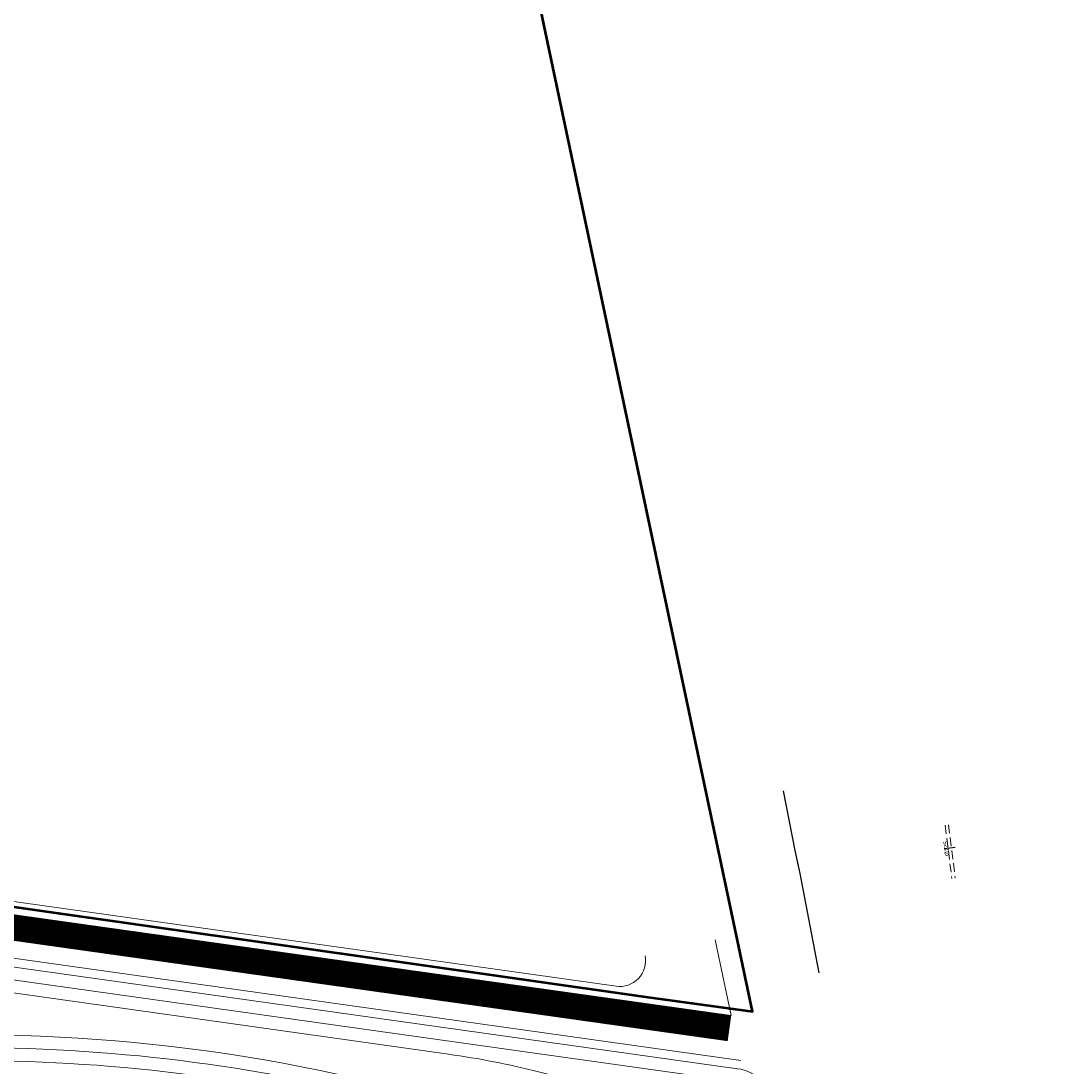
# Model space of a CAD drawing. Extents: x 98477 to 100410, y 398052 to 398969.
# Tile 370 of 374: x 98756 to 98878, y 398483 to 398604. Entities that reach past the tile are written whole.
import ezdxf
from ezdxf.enums import TextEntityAlignment as Align

# ---------------------------------------------------------------- set-up
doc = ezdxf.new("R2010")
doc.units = 0
doc.linetypes.add('AL-NUTSTRACE', pattern=[17, 5, -3.5, 0, -3.5, 5])
doc.linetypes.add('DASHEDX2', pattern=[1.5, 1, -0.5])
for name, color, linetype, lineweight in [('N-GW-hoogtelijn laagte NAP +6.00', 120, 'AL-HOOGTELIJN +6.00', 18), ('N-GW-hoogtelijn laagte NAP +6.50', 110, 'AL-HOOGTELIJN +6.50', 18), ('N-GW-hoogtelijn laagte NAP +7.00', 100, 'AL-HOOGTELIJN +7.00', 18), ('N-GW-hoogtelijn laagte NAP +7.50', 90, 'AL-HOOGTELIJN +7.50', 18), ('N-IE-mantelbuis ø250', 42, 'DASHEDX2', 18), ('X-AL-nutstrace VERWERKT', 252, 'AL-NUTSTRACE', 18), ('X-AL-werkgrens', 4, 'AL-WERKGRENS', 50)]:
    doc.layers.add(name, color=color, linetype=linetype, lineweight=lineweight)
doc.layers.add('X-AL-contourlijnen', color=30, linetype='Continuous', plot=False)
doc.layers.add('X-AL-hulplijn riolering', color=30, linetype='Continuous', plot=False)
doc.styles.add('CS Annotative', font='arial.ttf')
doc.styles.get("Standard").update_dxf_attribs({"font": 'txt.shx'})
doc.linetypes.add('AL-HOOGTELIJN +6.00', pattern='A,7.5,-1.5,["+6.00",Standard,S=0.9,R=0,X=-0.3,Y=-0.45],-4.5,22.5', length=36)
doc.linetypes.add('AL-HOOGTELIJN +6.50', pattern='A,7.5,-1.5,["+6.50",Standard,S=0.9,R=0,X=-0.3,Y=-0.45],-4.5,22.5', length=36)
doc.linetypes.add('AL-HOOGTELIJN +7.00', pattern='A,7.5,-1.5,["+7.00",Standard,S=0.9,R=0,X=-0.3,Y=-0.45],-4.5,22.5', length=36)
doc.linetypes.add('AL-HOOGTELIJN +7.50', pattern='A,7.5,-1.5,["+7.50",Standard,S=0.9,R=0,X=-0.3,Y=-0.45],-4.5,22.5', length=36)
doc.linetypes.add('AL-WERKGRENS', pattern='A,1.25,[67,NLCS.shx,S=1.25,R=0,X=0,Y=0],1.25,-1', length=3.5)

# ---------------------------------------------------------------- blocks, each defined once
blk = doc.blocks.new('*U1214')
at = {"layer": 'X-AL-hulplijn riolering'}
blk.add_lwpolyline([(3.224979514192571, 0.4025010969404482), (-3.224979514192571, -0.4025010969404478)], dxfattribs=at)
at = {"lineweight": 25, "style": 'CS Annotative'}
blk.add_attdef('Strenginformatie', text='', height=2.5, rotation=97.11414700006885, dxfattribs=at).set_placement((-1.973884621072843, -0.2463552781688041), align=Align.MIDDLE_CENTER)

msp = doc.modelspace()

# ---------------------------------------------------------------- linework, layer by layer
at = {"layer": 'N-GW-hoogtelijn laagte NAP +6.00', "flags": 128}
msp.add_lwpolyline([(98721.23577859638, 398484.3777966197, -0.08780764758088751), (98790.56609294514, 398482.3450294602, -0.02951869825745), (98830.431153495, 398471.5906117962, 0.4117265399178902), (98834.2191582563, 398473.4609180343), (98834.46789142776, 398474.1846919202, 0.4393406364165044), (98832.36132147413, 398478.069392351), (98815.90927438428, 398482.2001902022, 0.02659865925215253), (98805.47434837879, 398484.2374687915), (98740.39831869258, 398493.383308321, -0.05754995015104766), (98733.95905046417, 398495.0591086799, 0.07125243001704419), (98725.94705618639, 398496.9123281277, 0.02904449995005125), (98656.32434082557, 398498.7905756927, 0.947361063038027), (98656.01061602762, 398493.8077435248, -0.100844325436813), (98692.14553596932, 398481.9157347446, -0.1064028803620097), (98705.93235064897, 398469.5539893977, 0.6863432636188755), (98710.44110415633, 398470.7536165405, -0.1714738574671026), (98715.62971319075, 398481.5666488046, -0.160841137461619)], format="xyb", close=True, dxfattribs=at)
at = {"layer": 'N-GW-hoogtelijn laagte NAP +6.50', "flags": 128}
msp.add_lwpolyline([(98829.5250404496, 398470.3115667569, -0.120751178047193), (98842.21807735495, 398462.3261641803, -0.1404516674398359), (98847.40209958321, 398452.603037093), (98866.35370995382, 398364.0127709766, -0.009377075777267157), (98867.06936841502, 398360.3311833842, -0.001661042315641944), (98873.82217595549, 398320.9729407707, -0.06405136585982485), (98874.14078707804, 398312.7374770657), (98874.04786736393, 398311.6992375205, 0.4829570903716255), (98875.18305947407, 398310.6198283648), (98875.98444276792, 398310.7324554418, 0.3921267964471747), (98876.84324576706, 398311.7863136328), (98876.42658453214, 398318.3253473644, 0.036795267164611), (98876.0406388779, 398321.1208875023), (98843.3804050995, 398473.7928106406, 0.314939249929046), (98834.99338846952, 398481.603579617), (98740.60707834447, 398494.8687104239, -0.06878929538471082), (98733.36295699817, 398496.9281899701, 0.06878929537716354), (98730.07017456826, 398497.8643170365), (98695.9760125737, 398502.6559390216, 0.09134220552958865), (98691.81280988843, 398502.4786772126, -0.09235336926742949), (98684.95052961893, 398502.2002789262, 0.1971723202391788), (98569.3400642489, 398473.2074221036, 0.007776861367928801), (98565.45415443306, 398470.2495519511, -0.1036159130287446), (98543.863801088, 398459.5613656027, 0.009625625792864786), (98542.00984709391, 398459.0434130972, 0.370347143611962), (98540.25308531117, 398456.3010763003), (98540.32371824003, 398455.7984968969, 0.4453118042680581), (98543.4048661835, 398453.7208582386, 0.002344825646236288), (98543.85932940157, 398453.8365693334, 0.04690865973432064), (98566.64391960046, 398462.0955825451, -0.007225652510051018), (98583.89509960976, 398469.945803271, 0.03609964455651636), (98596.65462779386, 398476.6660370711, -0.2756492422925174), (98690.16167875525, 398478.4423631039, -0.2567148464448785), (98710.27950145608, 398445.5758668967, 0.4417012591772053), (98711.41758442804, 398444.6322793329), (98713.34986360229, 398444.9038434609, 0.3590548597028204), (98714.20932340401, 398445.8418398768, -0.09723903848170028), (98720.8758782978, 398472.374350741), (98720.8758782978, 398472.374350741), (98720.8758782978, 398472.374350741, -0.2753808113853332), (98739.1268844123, 398484.6824551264, -0.06518220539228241), (98790.26150934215, 398480.8762786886, -0.02919274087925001), (98829.5250404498, 398470.3115667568)], format="xyb", dxfattribs=at)
at = {"layer": 'N-GW-hoogtelijn laagte NAP +7.00', "flags": 128}
for points in [[(98542.03224533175, 398466.8344746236, 0.1033761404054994), (98560.81930704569, 398476.1460076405, -0.007776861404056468), (98564.89084949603, 398479.2451773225, -0.1971723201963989), (98686.02410779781, 398509.623043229, 0.1557525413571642), (98692.77360151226, 398510.7495985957, -0.2547863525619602), (98697.55725691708, 398510.6321387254, 0.09626569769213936), (98700.62360420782, 398509.5764694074), (98731.11397282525, 398505.2913275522, -0.06878929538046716), (98736.38242471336, 398503.7935242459, 0.06878929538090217), (98741.65087660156, 398502.2957209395), (98838.24448965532, 398488.7203739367)], [(98875.54389542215, 398309.8626784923, -0.4829570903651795), (98873.27351120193, 398312.0214968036), (98873.34397187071, 398312.8087899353, 0.06405136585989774), (98873.03325204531, 398320.840279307, 0.001660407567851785), (98866.28397342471, 398360.1782535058, 0.009377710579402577), (98865.56827119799, 398363.8600911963), (98846.82459123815, 398451.4783760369, 0.1597500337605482), (98840.55078666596, 398462.2459258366, 0.1016446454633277), (98829.05146029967, 398468.8882882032, 0.02919274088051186), (98789.9569257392, 398479.4075279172, 0.06518220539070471), (98739.21066504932, 398483.1847966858, 0.275380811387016), (98722.2329849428, 398471.7353972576, 0.1016601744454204), (98715.65430059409, 398444.5475642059, -0.3640048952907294), (98714.79407860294, 398443.5920732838), (98702.26352589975, 398441.8310189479, -0.2786666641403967), (98701.31241671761, 398442.2375406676, 0.0622131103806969), (98698.02592790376, 398445.7823547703, -0.06515955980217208), (98686.16676059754, 398458.177172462, 0.3191158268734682), (98607.00133428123, 398478.1420053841, 0.01656986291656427), (98567.19940459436, 398460.9202373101, -0.04774426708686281), (98543.76376878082, 398452.4694179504, -0.4471237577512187), (98538.81049240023, 398455.7877134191), (98538.77157129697, 398456.0646514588, -0.3662210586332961), (98541.52683640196, 398460.4352695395, -0.01184444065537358), (98543.80148843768, 398461.0955837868, 0.1021862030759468), (98564.5271849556, 398471.428843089, -0.007776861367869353), (98568.45022129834, 398474.4149731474, -0.1971723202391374), (98685.16524525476, 398503.6848317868, 0.09558840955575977), (98691.69392078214, 398503.9916476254, -0.09457663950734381), (98695.81345694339, 398504.1935260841), (98730.27893421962, 398499.3497191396, -0.06878929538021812), (98733.96685054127, 398498.3012568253, 0.06878929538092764), (98740.8158379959, 398496.3541125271), (98838.96490488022, 398482.5601607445, -0.314939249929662), (98843.1584131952, 398478.6547762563), (98876.82293868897, 398321.2882404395, -0.03679526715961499), (98877.22496541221, 398318.3762194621), (98877.62984016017, 398312.022161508, -0.3921267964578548), (98875.91223416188, 398309.9144451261), (98875.54389542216, 398309.8626784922)], [(98688.60850814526, 398504.5364079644, 0.04442464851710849), (98691.45859059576, 398504.963563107, -0.09457663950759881), (98695.95263004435, 398505.1837941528), (98730.41810732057, 398500.3399872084, -0.06878929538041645), (98734.3694462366, 398499.2166347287, 0.06878929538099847), (98740.95501109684, 398497.3443805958), (98839.34461489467, 398483.5166235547)]]:
    msp.add_lwpolyline(points, format="xyb", dxfattribs=at)
msp.add_lwpolyline([(98836.38723166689, 398497.5054709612), (98838.24448965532, 398488.7203739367)], dxfattribs=at)
at = {"layer": 'N-GW-hoogtelijn laagte NAP +7.50', "flags": 128}
msp.add_lwpolyline([(98745.14763556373, 398503.3190248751), (98776.7562448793, 398498.8767245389), (98791.3424767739, 398496.8267633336), (98824.8846779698, 398492.1127143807, 0.5150338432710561), (98828.24707882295, 398495.6559455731)], format="xyb", dxfattribs=at)
at = {"layer": 'N-IE-mantelbuis ø250', "flags": 128}
for points in [[(98863.04308778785, 398510.7867950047), (98863.816280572, 398504.5917040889)], [(98863.44000834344, 398510.8363336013), (98864.2132011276, 398504.6412426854)]]:
    msp.add_lwpolyline(points, dxfattribs=at)
at = {"layer": 'X-AL-contourlijnen', "flags": 128}
msp.add_lwpolyline([(98848.43595545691, 398493.6689969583), (98846.221, 398505.177), (98845.639, 398507.861), (98844.3078950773, 398514.7704082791)], dxfattribs=at)
at = {"layer": 'X-AL-nutstrace VERWERKT', "const_width": 3, "flags": 128}
msp.add_lwpolyline([(98838.03573000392, 398487.2349718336), (98741.44854684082, 398500.8094151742), (98685.81877402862, 398508.1371331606, 0.1971874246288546), (98565.78069244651, 398478.0376262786, 0.007776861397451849), (98561.74627652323, 398474.9667165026, -0.128792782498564), (98537.22987743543, 398464.3112706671), (98536.1197697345, 398464.1552552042), (98535.11063848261, 398464.0134310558)], format="xyb", dxfattribs=at)
at = {"layer": 'X-AL-werkgrens', "flags": 128}
msp.add_lwpolyline([(98808.884, 398653.132), (98808.423, 398663.421), (98808.23, 398681.048), (98807.806, 398687.32), (98809.078, 398705.338), (98806.691, 398706.587), (98796.805, 398708.179), (98787.068, 398710.438), (98777.495, 398713.62), (98767.85, 398717.087), (98758.199, 398720.017), (98747.57416783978, 398722.49596084), (98738.459, 398691.713), (98685.03, 398511.28), (98828.281, 398490.904), (98840.703, 398489.178), (98816.542, 398603.463), (98813.169, 398619.998), (98811.714, 398628.656), (98810.631, 398635.384), (98809.779, 398642.692)], close=True, dxfattribs=at)

# ---------------------------------------------------------------- block references
at = {"layer": 'N-IE-mantelbuis ø250'}
ref = msp.add_blockref('*U1214', (98863.5773308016, 398508.1211556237), dxfattribs=dict(at, xscale=0.2, yscale=0.2, zscale=0.2))
ref.add_attrib('Strenginformatie', '%%C125', dxfattribs={"linetype": 'Continuous', "lineweight": 25, "height": 0.4999999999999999, "rotation": 97.11414700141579, "style": 'CS Annotative'}).set_placement((98863.18255387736, 398508.0718845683), align=Align.MIDDLE_CENTER)

doc.saveas('drawing.dxf')
